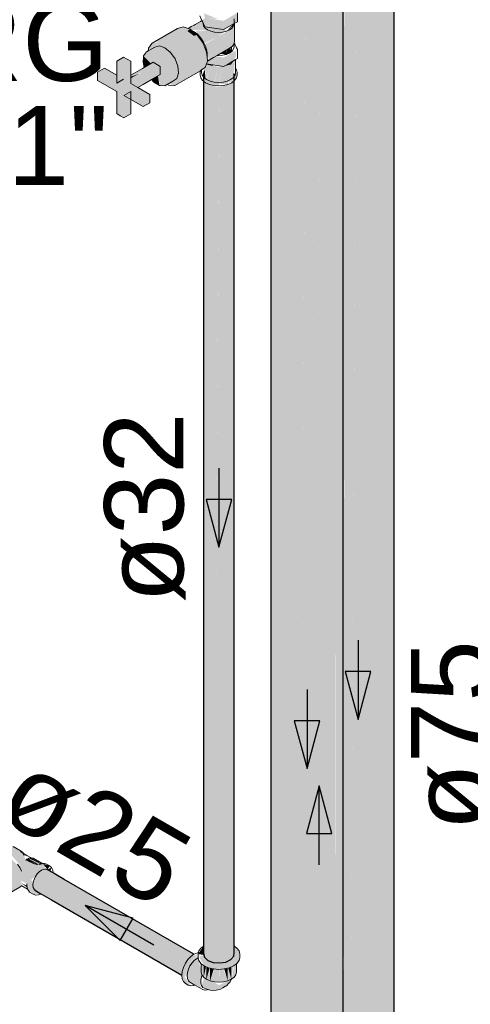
# Model space of a CAD drawing. Header units: millimetres. Extents: x 567 to 934, y -1 to 364.
# Tile 1001 of 1056: x 763.46 to 764.6, y 191.72 to 194.2. Entities that reach past the tile are written whole.
import ezdxf

# ---------------------------------------------------------------- set-up
doc = ezdxf.new("R2010")
doc.units = ezdxf.units.MM
doc.header["$MEASUREMENT"] = 0
doc.linetypes.add('NULL', pattern=[0])
for name, color, linetype, lineweight in [('AF-Condutos', 140, 'Continuous', 25), ('AF-Conexões', 152, 'Continuous', 18), ('AF-Peça de utilização', 152, 'Continuous', 18), ('AF-Registro', 253, 'Continuous', 18), ('AF-Sentido conduto', 140, 'Continuous', 30), ('AF-Textos conduto', 7, 'Continuous', 9), ('AL-Sentido conduto', 3, 'Continuous', 30), ('Textos', 7, 'Continuous', 9)]:
    doc.layers.add(name, color=color, linetype=linetype, lineweight=lineweight)
doc.styles.add('Arial', font='arial.ttf')

msp = doc.modelspace()

# ---------------------------------------------------------------- hatches: boundary and pattern name
at = {"layer": 'AF-Condutos', "linetype": 'Continuous'}
for points in [[(764.4058, 188.9753), (764.4078, 188.9973), (764.4078, 196.1743)], [(764.3884, 188.9557), (764.4058, 188.9753), (764.4058, 196.1523)], [(764.2791, 194.989), (764.2791, 188.9414), (764.2841, 196.1165)], [(764.2841, 188.9395), (764.3219, 188.9361), (764.3219, 196.1131)], [(764.3219, 188.9361), (764.3587, 188.9418), (764.3587, 196.1188)], [(764.3587, 188.9418), (764.3884, 188.9557), (764.3884, 196.1327)], [(764.3587, 196.0839), (764.3587, 188.9418), (764.3883, 196.091)], [(764.4057, 196.1013), (764.3884, 196.0937), (764.3884, 188.9557)], [(764.4058, 188.9753), (764.4078, 196.1049), (764.4058, 196.1034)], [(764.0966, 188.7175), (764.1026, 188.6957), (764.1026, 196.0727)], [(764.2604, 188.9484), (764.2597, 196.0584), (764.2301, 188.6675), (764.2597, 188.6814), (764.2771, 188.701), (764.2771, 196.078)], [(764.2841, 188.9395), (764.3208, 195.9095), (764.3067, 196.0514), (764.3054, 196.0747), (764.3207, 195.9109), (764.3217, 196.0785), (764.3054, 196.0776), (764.3075, 196.0638), (764.2841, 196.0344)], [(764.3219, 196.0792), (764.3219, 188.9361), (764.3586, 196.082)], [(764.1026, 188.6957), (764.1234, 188.6773), (764.1234, 196.0543)], [(764.1234, 188.6773), (764.1554, 188.6652), (764.1554, 196.0422)], [(764.1554, 188.6652), (764.1932, 188.6618), (764.1932, 196.0388)], [(764.1932, 188.6618), (764.2301, 188.6675), (764.2301, 196.0445)], [(764.2841, 196.0344), (764.2791, 188.9414), (764.2841, 188.9395), (764.2841, 196.0344)], [(764.0966, 188.7175), (764.1026, 196.0269), (764.0966, 196.0314)], [(764.1026, 196.0258), (764.1026, 188.6957), (764.1233, 196.0166)], [(764.1234, 196.0152), (764.1234, 188.6773), (764.1553, 196.0076)], [(764.2301, 196.0096), (764.2301, 188.6675), (764.2596, 196.0167)], [(764.277, 196.0271), (764.2598, 196.0194), (764.2604, 188.9484)], [(764.2771, 188.701), (764.2791, 196.0306), (764.2771, 196.0291)], [(764.2771, 188.701), (764.2791, 188.723), (764.2791, 196.0306), (764.2791, 196.0306)], [(764.1554, 196.0021), (764.1554, 188.6652), (764.193, 196.0042), (764.1582, 196.0069)], [(764.1932, 196.0049), (764.1932, 188.6618), (764.2299, 196.0077)], [(764.0046, 191.8646), (764.0046, 194.0686), (764.0037, 191.8652)], [(763.9267, 191.8454), (763.9268, 191.9038), (763.9267, 194.0662)], [(763.9267, 191.8649), (763.9293, 191.8361), (763.9381, 191.8282), (763.9518, 191.8231), (763.9518, 194.0439), (763.9389, 191.9571), (763.9381, 194.049), (763.9296, 191.9161), (763.9293, 194.0569)], [(763.9268, 191.9038), (763.9292, 194.048), (763.9267, 194.0499)], [(763.9293, 194.047), (763.9296, 191.9161), (763.9381, 194.0413)], [(763.9679, 191.8216), (763.9836, 191.824), (763.9836, 194.0449)], [(763.9836, 191.824), (763.9963, 191.83), (763.9963, 194.0508)], [(763.9963, 194.0433), (763.9836, 194.0402), (763.9836, 191.824)], [(763.9963, 191.83), (764.0037, 191.8384), (764.0037, 194.0592)], [(764.0037, 194.0481), (763.9963, 194.0449), (763.9963, 191.83)], [(764.0037, 191.8384), (764.0045, 194.0505), (764.0037, 194.0499)], [(763.9381, 194.0423), (763.9389, 191.9571), (763.9518, 194.037)], [(763.9518, 191.8231), (763.9679, 191.8216), (763.9679, 194.0424)], [(763.9518, 194.0368), (763.9518, 191.8231), (763.9678, 194.0352)], [(763.9679, 194.038), (763.9679, 191.8216), (763.9836, 194.0392)], [(763.4983, 192.0644), (763.5154, 192.054), (763.8935, 191.8362)], [(763.886, 191.8277), (763.5154, 192.054), (763.5071, 192.0462), (763.8859, 191.8275)], [(763.526, 192.0587), (763.5151, 192.0547), (763.8935, 191.8362), (763.8936, 191.8364), (763.5534, 192.0407), (763.9, 191.8417), (763.5507, 192.0469)], [(763.8923, 191.8369), (763.5154, 192.054), (763.8856, 191.8279)], [(763.4794, 192.0338), (763.4971, 192.0231), (763.874, 191.806)], [(763.483, 192.0454), (763.5004, 192.0348), (763.8784, 191.8171)], [(763.4955, 192.0245), (763.8749, 191.8054), (763.875, 191.8056), (763.5004, 192.0348)], [(763.506, 192.0463), (763.5, 192.0356), (763.8794, 191.8166), (763.8795, 191.8168)], [(763.8743, 191.8061), (763.8794, 191.8166), (763.5004, 192.0348)], [(763.8849, 191.8281), (763.5072, 192.0462), (763.5069, 192.0457)], [(763.8789, 191.8172), (763.8859, 191.8275), (763.5069, 192.0457)], [(763.5474, 192.0488), (763.5775, 192.0312), (763.9029, 191.8438)], [(763.5474, 192.0488), (763.903, 191.8438), (763.5757, 192.0327)], [(763.8991, 191.8422), (763.5534, 192.0407), (763.8931, 191.8366)], [(763.5775, 192.0312), (763.9001, 191.8418), (763.9029, 191.8438)], [(763.4961, 192.0138), (763.5214, 191.9986), (763.873, 191.7962), (763.873, 191.7964), (763.4971, 192.0231)], [(763.8724, 191.7968), (763.8749, 191.8054), (763.4971, 192.0231)], [(763.5029, 192.0046), (763.8724, 191.7912), (763.8724, 191.7914), (763.4973, 192.0129)], [(763.5214, 191.9986), (763.8724, 191.7914), (763.873, 191.7962)]]:
    msp.add_hatch(color=151, dxfattribs=at).paths.add_polyline_path(points)
at = {"layer": 'AF-Conexões', "linetype": 'Continuous'}
for points in [[(763.9267, 191.8638), (763.9132, 191.8442), (763.9267, 191.8421)], [(764.0046, 191.8646), (764.0033, 191.8337), (763.9836, 191.824), (763.9679, 191.8216), (763.9381, 191.8282), (763.9276, 191.842), (763.9158, 191.8369), (763.9286, 191.8143), (763.9522, 191.8064), (763.9795, 191.8064), (764.0031, 191.8143), (764.0167, 191.8279), (764.0167, 191.8521)], [(763.8814, 191.77), (763.8952, 191.7638), (763.8796, 191.786), (763.8887, 191.8167), (763.9132, 191.8442), (763.8954, 191.8383), (763.8814, 191.8209), (763.8734, 191.8001), (763.8734, 191.7815)], [(763.9135, 191.8344), (763.9108, 191.84), (763.8887, 191.8167), (763.8815, 191.7906), (763.916, 191.7718), (763.9189, 191.7662), (763.9234, 191.7914)], [(763.9225, 191.8189), (763.9215, 191.7986), (763.9274, 191.7858), (763.9274, 191.8152)], [(763.9274, 191.8148), (763.9274, 191.7858), (763.933, 191.811)], [(763.9333, 191.8122), (763.9274, 191.7858), (763.9345, 191.7805)], [(763.9345, 191.8107), (763.9345, 191.7805), (763.9422, 191.8083)], [(763.9423, 191.8088), (763.9345, 191.7805), (763.9437, 191.7764)], [(763.9437, 191.7764), (763.9658, 191.773), (763.9658, 191.8102), (763.9545, 191.8063)], [(763.9437, 191.8071), (763.9437, 191.7764), (763.9529, 191.8063)], [(763.9773, 191.8063), (763.9673, 191.8055), (763.9658, 191.773), (763.988, 191.7764)], [(763.988, 191.8071), (763.9795, 191.8064), (763.988, 191.7764)], [(763.988, 191.8085), (763.988, 191.7764), (763.9972, 191.7805)], [(763.9972, 191.8107), (763.9893, 191.8088), (763.9972, 191.7805)], [(763.9972, 191.7805), (764.0028, 191.8142), (763.9972, 191.8117)], [(763.9986, 191.7815), (764.0042, 191.7858), (764.0042, 191.8148)], [(764.0096, 191.8192), (764.0042, 191.8152), (764.0042, 191.7858), (764.0087, 191.792)], [(763.9211, 191.7582), (763.9177, 191.7708), (763.8855, 191.7894), (763.8889, 191.7768)], [(763.9377, 191.7547), (763.9587, 191.7526), (763.9828, 191.7629), (763.9967, 191.7796), (763.9664, 191.7658), (763.9285, 191.785), (763.9223, 191.7643)]]:
    msp.add_hatch(color=161, dxfattribs=at).paths.add_polyline_path(points)
at = {"layer": 'AF-Peça de utilização', "linetype": 'Continuous'}
for points in [[(763.4423, 192.1184), (763.4319, 192.1287), (763.4188, 192.1298), (763.3966, 192.1136), (763.3859, 192.0951), (763.382, 192.0759), (763.3899, 192.067), (763.4167, 192.0824), (763.4049, 192.1002), (763.4293, 192.0877), (763.443, 192.0932), (763.4639, 192.0689), (763.4617, 192.0654), (763.4433, 192.0837), (763.4233, 192.0862), (763.3852, 192.0627), (763.401, 192.0425), (763.405, 192.0448), (763.4042, 192.0616), (763.4077, 192.0595), (763.42, 192.0188), (763.401, 192.0298), (763.4149, 192.0401), (763.401, 192.0425), (763.3849, 192.0624), (763.382, 192.0559), (763.382, 192.0383), (763.3896, 192.0186), (763.4029, 192.0021), (763.4181, 191.9933), (763.4314, 191.9945), (763.4681, 192.0167), (763.4675, 192.0295), (763.4794, 192.0226), (763.483, 192.0081), (763.4975, 191.9952), (763.5167, 191.9966), (763.4988, 192.0069), (763.4929, 192.0333), (763.5013, 192.0388), (763.5328, 192.0688), (763.4773, 192.0816), (763.4748, 192.0928), (763.4849, 192.0902)], [(763.4849, 192.0858), (763.4773, 192.0816), (763.5045, 192.0691)], [(763.4852, 192.0856), (763.5123, 192.0703), (763.5166, 192.071)], [(763.5114, 192.0704), (763.4854, 192.0854), (763.5056, 192.0692)], [(763.4914, 192.0872), (763.4868, 192.0862), (763.5153, 192.0716)], [(763.5185, 192.073), (763.492, 192.0873), (763.5155, 192.0717)], [(763.5198, 192.0724), (763.4983, 192.0862), (763.492, 192.0873)], [(763.5389, 192.0669), (763.5215, 192.0727), (763.5335, 192.0576)], [(763.5403, 192.0532), (763.5436, 192.0626), (763.5335, 192.0576)], [(763.4676, 192.0233), (763.4819, 192.0125), (763.4815, 192.0169)]]:
    msp.add_hatch(color=161, dxfattribs=at).paths.add_polyline_path(points)
at = {"layer": 'AF-Registro', "linetype": 'Continuous'}
for points in [[(763.9232, 194.2029), (763.9306, 194.1871), (763.9779, 194.1798), (764.0125, 194.2222), (763.9779, 194.2022), (763.9337, 194.209), (763.9631, 194.2064), (763.9281, 194.2211), (763.9306, 194.2095)], [(764.0125, 194.1998), (764.0125, 194.2222), (763.9779, 194.1798)], [(763.9232, 194.2029), (763.8901, 194.1838), (763.8961, 194.1788), (763.9382, 194.1774)], [(764.0042, 194.1436), (764.0044, 194.1927), (763.9445, 194.1157), (763.9368, 194.1007), (763.994, 194.1334)], [(764.0031, 194.1893), (764.0035, 194.1946), (763.9848, 194.1756)], [(763.8616, 194.1828), (763.7975, 194.1458), (763.812, 194.1496), (763.8297, 194.1438), (763.8937, 194.1808), (763.8761, 194.1866)], [(763.8297, 194.1438), (763.903, 194.164), (763.8861, 194.1764)], [(763.8937, 194.1808), (763.8861, 194.1764), (763.9027, 194.1643), (763.9114, 194.1663)], [(763.9313, 194.187), (763.9419, 194.1772), (763.9082, 194.1759), (763.9296, 194.1447), (763.9637, 194.1623), (763.9848, 194.1788)], [(763.994, 194.1798), (763.9303, 194.1429), (763.9364, 194.1052)], [(763.7927, 194.129), (763.8039, 194.1354), (763.8297, 194.0938), (763.8126, 194.1478), (763.7975, 194.1458), (763.7885, 194.133)], [(763.9198, 194.0761), (763.9312, 194.0841), (763.9367, 194.1003), (763.9349, 194.1225), (763.9259, 194.1457), (763.9114, 194.1663), (763.8297, 194.1438), (763.812, 194.1496), (763.8156, 194.1385), (763.8297, 194.1338), (763.8297, 194.0938), (763.8626, 194.0871), (763.8641, 194.0697), (763.8597, 194.0565), (763.8381, 194.0428), (763.8538, 194.039)], [(763.8179, 194.0384), (763.8292, 194.0377), (763.8597, 194.0565), (763.8641, 194.0697), (763.8626, 194.0871), (763.8554, 194.1057), (763.8437, 194.1222), (763.8297, 194.1338), (763.8156, 194.1385), (763.8039, 194.1354), (763.7878, 194.1261), (763.7759, 194.1132), (763.7953, 194.0947), (763.7994, 194.0971), (763.8179, 194.087), (763.812, 194.0628)], [(763.9836, 194.1274), (763.9691, 194.119), (763.9848, 194.1172)], [(764.0125, 194.1294), (763.9779, 194.1094), (763.9779, 194.0868)], [(764.0095, 194.1121), (764.0081, 194.124), (763.9795, 194.0888), (764.0007, 194.1)], [(763.9991, 194.1254), (763.9929, 194.1328), (763.9848, 194.1292), (763.9848, 194.1172)], [(763.9991, 194.1364), (763.994, 194.1334), (763.9991, 194.1254)], [(763.7614, 194.0336), (763.7434, 194.044), (763.7434, 194.1), (763.7254, 194.1104), (763.7081, 194.1004), (763.7261, 194.09), (763.7261, 194.034)], [(763.7261, 194.034), (763.7261, 194.09), (763.7081, 194.1004), (763.7081, 194.0644)], [(763.8179, 194.087), (763.7999, 194.0974), (763.7434, 194.0648), (763.7434, 194.0607)], [(763.7744, 194.0975), (763.7776, 194.0845), (763.7947, 194.0944), (763.7759, 194.1132)], [(763.9305, 194.082), (763.9349, 194.0537), (763.9349, 194.0927), (763.9438, 194.0887), (763.9355, 194.0534), (763.9541, 194.0473), (763.9652, 194.0854), (763.9381, 194.093)], [(763.9342, 194.0936), (763.9779, 194.0868), (763.9779, 194.1094)], [(763.9779, 194.1094), (763.9351, 194.0956), (763.9344, 194.0937)], [(763.9351, 194.0956), (763.9779, 194.1094), (763.9578, 194.1125), (763.9379, 194.101)], [(763.9955, 194.0537), (764.0023, 194.0978), (763.9955, 194.0927), (763.9763, 194.0863), (763.9859, 194.0495)], [(764.0023, 194.0588), (764.0066, 194.1034), (764.0023, 194.0978), (763.996, 194.0539)], [(763.7081, 194.0644), (763.6769, 194.0824), (763.6596, 194.0724), (763.7081, 194.0591)], [(763.7254, 194.0544), (763.6596, 194.0724), (763.7081, 194.0444)], [(763.6596, 194.0516), (763.7081, 194.0236), (763.7081, 193.9676), (763.7261, 193.9572), (763.7261, 194.0132), (763.7746, 193.9852), (763.7746, 193.9956), (763.7261, 194.034), (763.7081, 194.0644), (763.7081, 194.0444), (763.6596, 194.0724)], [(763.7719, 194.0708), (763.7319, 194.0506), (763.7434, 194.044), (763.7708, 194.0598)], [(763.7614, 194.0336), (763.8179, 194.0662), (763.8179, 194.087), (763.7719, 194.0708), (763.7708, 194.0598), (763.7434, 194.044), (763.7585, 194.0353)], [(763.7646, 194.0682), (763.7434, 194.0607), (763.7434, 194.0568)], [(763.8672, 194.0471), (763.8551, 194.0387), (763.9192, 194.0757)], [(763.9246, 194.0644), (763.9325, 194.0548), (763.9299, 194.0802)], [(764.0117, 194.0712), (763.9866, 194.0498), (763.9652, 194.0465), (763.9438, 194.0498), (763.9281, 194.0588), (763.9249, 194.0512), (763.9419, 194.0414), (763.9652, 194.0378), (763.9652, 194.0434), (763.9885, 194.0414), (763.9885, 194.0476), (763.9981, 194.0457), (764.0102, 194.0577)], [(763.9349, 194.0537), (763.9438, 194.0887), (763.9349, 194.0927)], [(763.9652, 194.0854), (763.9549, 194.0472), (763.9652, 194.0465), (763.9763, 194.0863), (763.9955, 194.0927)], [(763.9763, 194.0863), (763.9655, 194.0447), (763.9859, 194.0496)], [(763.8161, 194.0385), (763.812, 194.0628), (763.7957, 194.0534)], [(763.7261, 194.034), (763.7746, 193.9956), (763.7746, 194.006)], [(763.7261, 194.034), (763.7746, 194.006), (763.7746, 193.9852), (763.7919, 193.9952), (763.7919, 194.016), (763.7614, 194.0336)], [(763.7434, 193.9672), (763.7434, 194.0232), (763.7261, 194.0132), (763.7261, 193.9572)]]:
    msp.add_hatch(color=254, dxfattribs=at).paths.add_polyline_path(points)

# ---------------------------------------------------------------- linework, layer by layer
at = {"layer": 'AF-Condutos'}
for p, q in [((764.4078, 188.9973), (764.4078, 196.1743)), ((764.0966, 196.0314), (764.0966, 188.7175)), ((764.2791, 188.9414), (764.2791, 196.0306)), ((764.0046, 191.8646), (764.0046, 194.0686)), ((763.9267, 194.0662), (763.9267, 191.9035)), ((763.5473, 192.0491), (763.5318, 192.0581)), ((763.5504, 192.0473), (763.5473, 192.0491)), ((763.5757, 192.0327), (763.5504, 192.0473)), ((763.903, 191.8438), (763.5757, 192.0327)), ((763.5002, 192.0061), (763.5029, 192.0046)), ((763.5029, 192.0046), (763.5167, 191.9966)), ((763.5167, 191.9966), (763.5196, 191.9949)), ((763.5196, 191.9949), (763.5439, 191.9809)), ((763.5439, 191.9809), (763.8724, 191.7912)), ((763.9267, 191.9035), (763.9267, 191.8454)), ((764.0046, 191.8477), (764.0046, 191.8646)), ((763.9267, 191.8454), (763.9293, 191.8361)), ((763.9293, 191.8361), (763.9381, 191.8282)), ((763.9836, 191.824), (763.9963, 191.83)), ((763.9963, 191.83), (764.0037, 191.8384)), ((764.0037, 191.8384), (764.0046, 191.8477)), ((763.9381, 191.8282), (763.9518, 191.8231)), ((763.9518, 191.8231), (763.9679, 191.8216)), ((763.9679, 191.8216), (763.9836, 191.824))]:
    msp.add_line(p, q, dxfattribs=at)
at = {"layer": 'AF-Conexões'}
for p, q in [((763.9202, 191.8594), (763.915, 191.8521)), ((763.9224, 191.861), (763.9202, 191.8594)), ((763.9267, 191.8643), (763.9224, 191.861)), ((764.006, 191.8635), (764.0046, 191.8646)), ((764.0114, 191.8594), (764.006, 191.8635)), ((764.0167, 191.8521), (764.0114, 191.8594)), ((763.8879, 191.8304), (763.8814, 191.8209)), ((763.8954, 191.8383), (763.8879, 191.8304)), ((763.903, 191.8438), (763.8954, 191.8383)), ((763.9035, 191.8442), (763.903, 191.8438)), ((763.9116, 191.8476), (763.9035, 191.8442)), ((763.9071, 191.8305), (763.9042, 191.8284)), ((763.9108, 191.8332), (763.9071, 191.8305)), ((763.9111, 191.8333), (763.9108, 191.8332)), ((763.9134, 191.8343), (763.9111, 191.8333)), ((763.914, 191.8479), (763.9116, 191.8476)), ((763.914, 191.8479), (763.9132, 191.8442)), ((763.9132, 191.8442), (763.9132, 191.8379)), ((763.9132, 191.8379), (763.9132, 191.8358)), ((763.9132, 191.8358), (763.9133, 191.8351)), ((763.9133, 191.8351), (763.9135, 191.8344)), ((763.9135, 191.8344), (763.9134, 191.8343)), ((763.9135, 191.8344), (763.915, 191.8279)), ((763.9143, 191.8493), (763.914, 191.8479)), ((763.915, 191.8521), (763.9143, 191.8493)), ((764.0185, 191.8442), (764.0167, 191.8521)), ((764.0167, 191.8279), (764.0185, 191.8358)), ((764.0185, 191.8358), (764.0185, 191.8442)), ((763.8765, 191.8106), (763.8734, 191.8001)), ((763.8814, 191.8209), (763.8765, 191.8106)), ((763.8889, 191.806), (763.8863, 191.7975)), ((763.8929, 191.8143), (763.8889, 191.806)), ((763.8981, 191.822), (763.8929, 191.8143)), ((763.9, 191.824), (763.8981, 191.822)), ((763.902, 191.8261), (763.9, 191.824)), ((763.9042, 191.8284), (763.902, 191.8261)), ((763.915, 191.8279), (763.9202, 191.8206)), ((763.9202, 191.8206), (763.9215, 191.8196)), ((763.9215, 191.8196), (763.9215, 191.7986)), ((763.9215, 191.8196), (763.9286, 191.8143)), ((763.9286, 191.8143), (763.9395, 191.8095)), ((763.9395, 191.8095), (763.9522, 191.8064)), ((763.9522, 191.8064), (763.9658, 191.8054)), ((763.9658, 191.8054), (763.9795, 191.8064)), ((763.9795, 191.8064), (763.9922, 191.8095)), ((763.9922, 191.8095), (764.0031, 191.8143)), ((764.0031, 191.8143), (764.0102, 191.8197)), ((764.0102, 191.8197), (764.0115, 191.8206)), ((764.0102, 191.7986), (764.0102, 191.8197)), ((764.0115, 191.8206), (764.0167, 191.8279)), ((763.8724, 191.7912), (763.8723, 191.7902)), ((763.8723, 191.7902), (763.8734, 191.7815)), ((763.8734, 191.8001), (763.8724, 191.7912)), ((763.8734, 191.7815), (763.8765, 191.7746)), ((763.8863, 191.7975), (763.8855, 191.7894)), ((763.8855, 191.7894), (763.8863, 191.7823)), ((763.8863, 191.7823), (763.8889, 191.7768)), ((763.9222, 191.7864), (763.9206, 191.7782)), ((763.9215, 191.7986), (763.923, 191.792)), ((763.9237, 191.791), (763.9222, 191.7864)), ((763.923, 191.792), (763.9237, 191.791)), ((763.9237, 191.791), (763.9274, 191.7858)), ((763.9274, 191.7858), (763.9345, 191.7805)), ((763.9345, 191.7805), (763.9437, 191.7764)), ((763.988, 191.7764), (763.9972, 191.7805)), ((763.9939, 191.7741), (763.9967, 191.7796)), ((763.9967, 191.7796), (763.9974, 191.7806)), ((763.9972, 191.7805), (763.9974, 191.7807)), ((763.9974, 191.7807), (763.9986, 191.7815)), ((763.9974, 191.7806), (763.9974, 191.7807)), ((763.9986, 191.7815), (764.0042, 191.7858)), ((764.0042, 191.7858), (764.0087, 191.792)), ((764.0087, 191.792), (764.0102, 191.7986)), ((763.8765, 191.7746), (763.8814, 191.77)), ((763.8814, 191.77), (763.8887, 191.7658)), ((763.8887, 191.7658), (763.8952, 191.7638)), ((763.8889, 191.7768), (763.8929, 191.773)), ((763.8929, 191.773), (763.9055, 191.7658)), ((763.8952, 191.7638), (763.9021, 191.7645)), ((763.9021, 191.7645), (763.9027, 191.7646)), ((763.9027, 191.7646), (763.9055, 191.7658)), ((763.9055, 191.7658), (763.9067, 191.7651)), ((763.9067, 191.7651), (763.9068, 191.765)), ((763.9068, 191.765), (763.9251, 191.7544)), ((763.9206, 191.7782), (763.9206, 191.7706)), ((763.9206, 191.7706), (763.9223, 191.7643)), ((763.9223, 191.7643), (763.9257, 191.7598)), ((763.9251, 191.7544), (763.9303, 191.7528)), ((763.9257, 191.7598), (763.9377, 191.7547)), ((763.9364, 191.7534), (763.9388, 191.7544)), ((763.9377, 191.7547), (763.9388, 191.7544)), ((763.9388, 191.7544), (763.9401, 191.7541)), ((763.9437, 191.7764), (763.9544, 191.7739)), ((763.9544, 191.7739), (763.9658, 191.773)), ((763.9587, 191.7526), (763.9682, 191.755)), ((763.9658, 191.773), (763.9773, 191.7739)), ((763.9682, 191.755), (763.9762, 191.7591)), ((763.9762, 191.7591), (763.9828, 191.7629)), ((763.9773, 191.7739), (763.988, 191.7764)), ((763.9828, 191.7629), (763.985, 191.7642)), ((763.985, 191.7642), (763.9907, 191.7705)), ((763.9907, 191.7705), (763.9939, 191.7741)), ((763.9303, 191.7528), (763.931, 191.7529)), ((763.931, 191.7529), (763.9364, 191.7534)), ((763.9401, 191.7541), (763.9489, 191.7523)), ((763.9489, 191.7523), (763.9587, 191.7526))]:
    msp.add_line(p, q, dxfattribs=at)
at = {"layer": 'AF-Peça de utilização'}
for p, q in [((763.4667, 192.1044), (763.4465, 192.116)), ((763.4715, 192.1006), (763.4667, 192.1044)), ((763.4712, 192.0989), (763.4656, 192.1021)), ((763.4656, 192.1021), (763.4712, 192.0989)), ((763.4729, 192.0979), (763.4712, 192.0989)), ((763.4712, 192.0989), (763.4748, 192.0928)), ((763.4729, 192.0979), (763.4715, 192.1006)), ((763.4744, 192.097), (763.4729, 192.0979)), ((763.4811, 192.0931), (763.4744, 192.097)), ((763.4849, 192.0858), (763.4787, 192.083)), ((763.4787, 192.083), (763.4801, 192.0836)), ((763.4906, 192.0877), (763.4811, 192.0931)), ((763.4862, 192.0861), (763.4849, 192.0858)), ((763.4868, 192.0862), (763.4862, 192.0861)), ((763.4914, 192.0872), (763.4868, 192.0862)), ((763.4914, 192.0872), (763.4906, 192.0877)), ((763.492, 192.0873), (763.4914, 192.0872)), ((763.4983, 192.0862), (763.492, 192.0873)), ((763.5215, 192.0727), (763.4983, 192.0862)), ((763.4634, 192.063), (763.4574, 192.0714)), ((763.4681, 192.0538), (763.4634, 192.063)), ((763.5156, 192.0717), (763.5123, 192.0703)), ((763.5123, 192.0703), (763.5166, 192.071)), ((763.5126, 192.052), (763.5182, 192.0561)), ((763.5193, 192.0723), (763.5156, 192.0717)), ((763.5182, 192.0561), (763.5238, 192.0584)), ((763.5203, 192.0725), (763.5193, 192.0723)), ((763.5215, 192.0727), (763.5203, 192.0725)), ((763.5251, 192.0732), (763.5215, 192.0727)), ((763.5238, 192.0584), (763.529, 192.059)), ((763.529, 192.0717), (763.5251, 192.0732)), ((763.5329, 192.0702), (763.529, 192.0717)), ((763.529, 192.059), (763.5318, 192.0581)), ((763.5318, 192.0581), (763.5335, 192.0576)), ((763.5389, 192.0669), (763.5329, 192.0702)), ((763.5404, 192.0655), (763.5389, 192.0669)), ((763.5436, 192.0626), (763.5404, 192.0655)), ((763.5465, 192.0561), (763.5436, 192.0626)), ((763.5473, 192.0491), (763.5465, 192.0561)), ((763.4973, 192.0255), (763.4995, 192.0327)), ((763.4995, 192.0327), (763.5029, 192.0399)), ((763.5029, 192.0399), (763.5074, 192.0465)), ((763.5074, 192.0465), (763.5126, 192.052)), ((763.4314, 191.9945), (763.4634, 192.013)), ((763.4634, 192.013), (763.4681, 192.0167)), ((763.4681, 192.0167), (763.469, 192.0162)), ((763.469, 192.0162), (763.483, 192.0079)), ((763.4809, 192.0217), (763.4811, 192.02)), ((763.4811, 192.02), (763.4812, 192.0186)), ((763.4812, 192.0186), (763.4823, 192.0124)), ((763.4823, 192.0124), (763.483, 192.0081)), ((763.483, 192.0081), (763.4832, 192.0078)), ((763.483, 192.0079), (763.4832, 192.0078)), ((763.4832, 192.0078), (763.4855, 192.0045)), ((763.4855, 192.0045), (763.4881, 192.0009)), ((763.4966, 192.0186), (763.4973, 192.0255)), ((763.4973, 192.0125), (763.4966, 192.0186)), ((763.4995, 192.0077), (763.4973, 192.0125)), ((763.5029, 192.0046), (763.4995, 192.0077)), ((763.5029, 192.0045), (763.5029, 192.0046)), ((763.4881, 192.0009), (763.4975, 191.9952)), ((763.4975, 191.9952), (763.5036, 191.9933)), ((763.5036, 191.9933), (763.5106, 191.994)), ((763.5106, 191.994), (763.5167, 191.9966))]:
    msp.add_line(p, q, dxfattribs=at)
at = {"layer": 'AF-Registro'}
for p, q in [((764.0125, 194.2025), (764.0125, 194.2222)), ((763.9061, 194.1931), (763.9032, 194.1914)), ((763.9134, 194.1973), (763.9061, 194.1931)), ((763.9192, 194.2006), (763.9134, 194.1973)), ((763.9179, 194.2145), (763.9232, 194.2029)), ((763.9232, 194.2029), (763.9192, 194.2006)), ((763.9232, 194.2029), (763.9252, 194.1987)), ((763.9252, 194.1987), (763.926, 194.197)), ((763.926, 194.197), (763.9306, 194.1871)), ((763.926, 194.197), (763.926, 194.1952)), ((763.926, 194.1952), (763.9273, 194.1893)), ((763.9779, 194.1798), (764.0044, 194.1951)), ((764.0031, 194.1893), (764.0044, 194.1952)), ((764.0044, 194.1952), (764.0044, 194.2071)), ((764.0044, 194.1951), (764.0055, 194.1958)), ((764.0044, 194.1951), (764.0044, 194.1951)), ((764.0055, 194.1958), (764.0092, 194.1979)), ((764.0055, 194.1494), (764.0055, 194.1958)), ((764.0092, 194.1979), (764.0125, 194.1998)), ((764.0125, 194.1998), (764.0125, 194.2025)), ((763.8616, 194.1828), (763.7975, 194.1458)), ((763.8761, 194.1866), (763.8616, 194.1828)), ((763.8881, 194.1827), (763.8761, 194.1866)), ((763.8901, 194.1838), (763.8881, 194.1827)), ((763.8937, 194.1808), (763.8881, 194.1827)), ((763.8963, 194.1874), (763.8901, 194.1838)), ((763.8987, 194.1767), (763.8937, 194.1808)), ((763.9032, 194.1914), (763.8963, 194.1874)), ((763.9114, 194.1663), (763.8987, 194.1767)), ((763.9017, 194.1754), (763.8987, 194.1767)), ((763.9107, 194.1689), (763.9017, 194.1754)), ((763.9191, 194.1601), (763.9107, 194.1689)), ((763.9273, 194.1893), (763.9313, 194.1839)), ((763.9306, 194.1871), (763.9779, 194.1798)), ((763.9313, 194.1839), (763.9375, 194.1792)), ((763.9375, 194.1792), (763.9456, 194.1756)), ((763.9456, 194.1756), (763.9551, 194.1733)), ((763.9551, 194.1733), (763.9652, 194.1726)), ((763.9652, 194.1726), (763.9753, 194.1733)), ((763.9753, 194.1733), (763.9848, 194.1756)), ((763.9848, 194.1756), (763.9929, 194.1792)), ((763.9929, 194.1792), (763.9991, 194.1839)), ((763.9991, 194.1839), (764.0031, 194.1893)), ((763.7967, 194.1447), (763.7885, 194.133)), ((763.7975, 194.1458), (763.7967, 194.1447)), ((763.9259, 194.1457), (763.9114, 194.1663)), ((763.9262, 194.1496), (763.9191, 194.1601)), ((763.9349, 194.1225), (763.9259, 194.1457)), ((763.9317, 194.1381), (763.9262, 194.1496)), ((764.0003, 194.1381), (764.0042, 194.1436)), ((764.0042, 194.1436), (764.0044, 194.1445)), ((764.0044, 194.1445), (764.0048, 194.1461)), ((764.0044, 194.1439), (764.0044, 194.1445)), ((764.0044, 194.1367), (764.0044, 194.1439)), ((764.0048, 194.1461), (764.0055, 194.1494)), ((764.0053, 194.1451), (764.0048, 194.1461)), ((764.0055, 194.1445), (764.0053, 194.1451)), ((764.0059, 194.1436), (764.0055, 194.1445)), ((764.0064, 194.1427), (764.0059, 194.1436)), ((764.0072, 194.141), (764.0064, 194.1427)), ((763.7831, 194.1234), (763.7759, 194.1132)), ((763.7878, 194.1261), (763.7831, 194.1234)), ((763.8039, 194.1354), (763.7878, 194.1261)), ((763.7883, 194.1307), (763.7878, 194.1261)), ((763.7885, 194.133), (763.7883, 194.1313)), ((763.7883, 194.1313), (763.7883, 194.1307)), ((763.8156, 194.1385), (763.8039, 194.1354)), ((763.8297, 194.1338), (763.8156, 194.1385)), ((763.8437, 194.1222), (763.8297, 194.1338)), ((763.8554, 194.1057), (763.8437, 194.1222)), ((763.9352, 194.1264), (763.9317, 194.1381)), ((763.9359, 194.1114), (763.9349, 194.1225)), ((763.9359, 194.12), (763.9352, 194.1264)), ((763.9364, 194.1154), (763.9359, 194.12)), ((763.9611, 194.1144), (763.994, 194.1334)), ((763.9848, 194.1172), (763.9929, 194.1207)), ((763.9929, 194.1207), (763.9991, 194.1254)), ((763.994, 194.1334), (764.0003, 194.1381)), ((763.9991, 194.1254), (764.0031, 194.1309)), ((764.0031, 194.1309), (764.0044, 194.1367)), ((764.0084, 194.1383), (764.0072, 194.141)), ((764.0104, 194.1339), (764.0084, 194.1383)), ((764.0125, 194.1294), (764.0104, 194.1339)), ((764.0125, 194.1255), (764.0125, 194.1294)), ((764.0125, 194.1164), (764.0125, 194.1255)), ((763.7254, 194.1104), (763.7081, 194.1004)), ((763.7081, 194.1004), (763.7081, 194.0644)), ((763.7434, 194.1), (763.7254, 194.1104)), ((763.7434, 194.0648), (763.7434, 194.1)), ((763.7757, 194.1113), (763.7744, 194.0975)), ((763.7744, 194.0975), (763.7776, 194.0845)), ((763.7759, 194.1132), (763.7757, 194.1113)), ((763.7999, 194.0974), (763.7776, 194.0845)), ((763.8179, 194.087), (763.7999, 194.0974)), ((763.8626, 194.0871), (763.8554, 194.1057)), ((763.9312, 194.0841), (763.9344, 194.0934)), ((763.9342, 194.0936), (763.9779, 194.0868)), ((763.9344, 194.0936), (763.9367, 194.1003)), ((763.9344, 194.0934), (763.9344, 194.0936)), ((763.9344, 194.0934), (763.9349, 194.0927)), ((763.9359, 194.1114), (763.9364, 194.1154)), ((763.9368, 194.1007), (763.9359, 194.1114)), ((763.9367, 194.1003), (763.9368, 194.1007)), ((763.9367, 194.1003), (763.9368, 194.1004)), ((763.9368, 194.1004), (763.9525, 194.1094)), ((763.9525, 194.1094), (763.9599, 194.1137)), ((763.9599, 194.1137), (763.9611, 194.1144)), ((763.9611, 194.1144), (763.9652, 194.1141)), ((763.9652, 194.1141), (763.9753, 194.1149)), ((763.9753, 194.1149), (763.9848, 194.1172)), ((763.9826, 194.0896), (763.9897, 194.0936)), ((763.9897, 194.0936), (764.0007, 194.1)), ((763.9955, 194.0927), (763.9986, 194.097)), ((763.9986, 194.097), (764.0008, 194.1001)), ((764.0007, 194.1), (764.0008, 194.1001)), ((764.0008, 194.1001), (764.0081, 194.1043)), ((764.0081, 194.1043), (764.0125, 194.1068)), ((764.0081, 194.0873), (764.0081, 194.1043)), ((764.0125, 194.1068), (764.0125, 194.1164)), ((763.6769, 194.0824), (763.6596, 194.0724)), ((763.6596, 194.0724), (763.6596, 194.062)), ((763.7081, 194.0644), (763.6769, 194.0824)), ((763.7729, 194.0818), (763.7434, 194.0648)), ((763.7776, 194.0845), (763.7729, 194.0818)), ((763.8179, 194.0662), (763.8179, 194.087)), ((763.8551, 194.0387), (763.9192, 194.0757)), ((763.8597, 194.0565), (763.8641, 194.0697)), ((763.8641, 194.0697), (763.8626, 194.0871)), ((763.9198, 194.0761), (763.9187, 194.0712)), ((763.9187, 194.0712), (763.9187, 194.0647)), ((763.9192, 194.0757), (763.9198, 194.0761)), ((763.9198, 194.0761), (763.9204, 194.0765)), ((763.9204, 194.0765), (763.9223, 194.0779)), ((763.9223, 194.0779), (763.9312, 194.0841)), ((763.9223, 194.0779), (763.9223, 194.0712)), ((763.9238, 194.0648), (763.9223, 194.0712)), ((763.9349, 194.0927), (763.9425, 194.0908)), ((763.9425, 194.0908), (763.95, 194.089)), ((763.9779, 194.0868), (763.9826, 194.0896)), ((763.9852, 194.0902), (763.9955, 194.0927)), ((764.0081, 194.0712), (764.0066, 194.0648)), ((764.0081, 194.0811), (764.0081, 194.0873)), ((764.0081, 194.0712), (764.0081, 194.0811)), ((764.0102, 194.0782), (764.0081, 194.0811)), ((764.0117, 194.0712), (764.0102, 194.0782)), ((764.0117, 194.0647), (764.0117, 194.0712)), ((763.6596, 194.062), (763.6596, 194.0516)), ((763.6596, 194.0516), (763.7081, 194.0236)), ((763.7081, 194.0644), (763.7081, 194.0444)), ((763.7081, 194.0444), (763.7254, 194.0544)), ((763.7434, 194.044), (763.7434, 194.0648)), ((763.7614, 194.0336), (763.7434, 194.044)), ((763.7745, 194.0411), (763.793, 194.0518)), ((763.793, 194.0518), (763.7957, 194.0534)), ((763.7957, 194.0534), (763.8179, 194.0662)), ((763.7957, 194.0534), (763.8017, 194.0468)), ((763.8017, 194.0468), (763.8161, 194.0385)), ((763.8357, 194.0414), (763.85, 194.0497)), ((763.85, 194.0497), (763.8597, 194.0565)), ((763.9187, 194.0647), (763.9202, 194.0577)), ((763.9202, 194.0577), (763.9249, 194.0512)), ((763.9267, 194.0608), (763.9238, 194.0648)), ((763.9249, 194.0512), (763.9267, 194.0499)), ((763.9281, 194.0588), (763.9267, 194.0608)), ((763.9267, 194.0499), (763.9323, 194.0457)), ((763.9349, 194.0537), (763.9281, 194.0588)), ((763.9323, 194.0457), (763.9419, 194.0414)), ((763.9438, 194.0498), (763.9349, 194.0537)), ((763.9541, 194.0473), (763.9438, 194.0498)), ((763.9652, 194.0465), (763.9541, 194.0473)), ((763.9763, 194.0473), (763.9652, 194.0465)), ((763.9866, 194.0498), (763.9763, 194.0473)), ((763.9955, 194.0537), (763.9866, 194.0498)), ((763.9885, 194.0414), (763.9981, 194.0457)), ((764.0023, 194.0588), (763.9955, 194.0537)), ((763.9981, 194.0457), (764.0046, 194.0505)), ((764.0046, 194.0619), (764.0023, 194.0588)), ((764.0066, 194.0648), (764.0046, 194.0619)), ((764.0046, 194.0505), (764.0055, 194.0512)), ((764.0055, 194.0512), (764.0102, 194.0577)), ((764.0102, 194.0577), (764.0117, 194.0647)), ((763.7081, 194.0236), (763.7081, 193.9676)), ((763.7434, 194.0232), (763.7261, 194.0132)), ((763.7434, 193.9672), (763.7434, 194.0232)), ((763.7614, 194.0336), (763.7745, 194.0411)), ((763.7919, 194.016), (763.7614, 194.0336)), ((763.8161, 194.0385), (763.8179, 194.0384)), ((763.8179, 194.0384), (763.8292, 194.0377)), ((763.8292, 194.0377), (763.8333, 194.04)), ((763.8333, 194.04), (763.8357, 194.0414)), ((763.8357, 194.0414), (763.8387, 194.0397)), ((763.8387, 194.0397), (763.8537, 194.0387)), ((763.8537, 194.0387), (763.8551, 194.0387)), ((763.9419, 194.0414), (763.9532, 194.0387)), ((763.9532, 194.0387), (763.9652, 194.0378)), ((763.9652, 194.0378), (763.9772, 194.0387)), ((763.9772, 194.0387), (763.9885, 194.0414)), ((763.7261, 194.0132), (763.7434, 194.0032)), ((763.7434, 194.0032), (763.7746, 193.9852)), ((763.7746, 193.9852), (763.7919, 193.9952)), ((763.7919, 194.0056), (763.7919, 194.016)), ((763.7919, 193.9952), (763.7919, 194.0056)), ((763.7081, 193.9676), (763.7171, 193.9624)), ((763.7171, 193.9624), (763.7261, 193.9572)), ((763.7261, 193.9572), (763.7434, 193.9672))]:
    msp.add_line(p, q, dxfattribs=at)
at = {"layer": 'AF-Sentido conduto'}
for p, q in [((763.9982, 192.9929), (763.9335, 192.9929)), ((763.9335, 192.9929), (763.9658, 192.8722)), ((763.9658, 192.8722), (763.9982, 192.9929)), ((764.3494, 192.5578), (764.2847, 192.5578)), ((764.2847, 192.5578), (764.317, 192.437)), ((764.317, 192.437), (764.3494, 192.5578)), ((764.2207, 192.4335), (764.156, 192.4335)), ((764.156, 192.4335), (764.1884, 192.3128)), ((764.1884, 192.3128), (764.2207, 192.4335)), ((763.6285, 191.967), (763.7169, 191.8786)), ((763.7492, 191.9346), (763.6285, 191.967)), ((763.7169, 191.8786), (763.7492, 191.9346))]:
    msp.add_line(p, q, dxfattribs=at)
for points in [[(763.9658, 193.0722), (763.9658, 192.8722)], [(764.317, 192.637), (764.317, 192.437)], [(764.1884, 192.5128), (764.1884, 192.3128)], [(763.8017, 191.867), (763.6285, 191.967)]]:
    msp.add_lwpolyline(points, dxfattribs=at)
at = {"layer": 'AL-Sentido conduto'}
for p, q in [((764.2189, 192.2696), (764.1865, 192.1489)), ((764.2512, 192.1489), (764.2189, 192.2696)), ((764.1865, 192.1489), (764.2512, 192.1489))]:
    msp.add_line(p, q, dxfattribs=at)
msp.add_lwpolyline([(764.2189, 192.0696), (764.2189, 192.2696)], dxfattribs=at)

# ---------------------------------------------------------------- texts
at = {"layer": 'AF-Textos conduto', "linetype": 'NULL', "char_height": 0.2, "width": 0.962805, "attachment_point": 8, "line_spacing_factor": 0.6, "style": 'Arial'}
for s, insert, rotation in [('ø32', (763.8818, 192.9722), 90.0002), ('ø75', (764.6556, 192.3964), 90.0002), ('ø25', (763.6027, 192.0703), 329.9999)]:
    msp.add_mtext(s, dxfattribs=dict(at, insert=insert, rotation=rotation))
at = {"layer": 'Textos', "linetype": 'NULL', "char_height": 0.2, "attachment_point": 9, "line_spacing_factor": 0.6, "style": 'Arial'}
for s, insert, width in [('RG', (763.6873, 194.0472), 0.838415), ('1"', (763.6873, 193.7872), 0.509146)]:
    msp.add_mtext(s, dxfattribs=dict(at, insert=insert, width=width))

doc.saveas('drawing.dxf')
